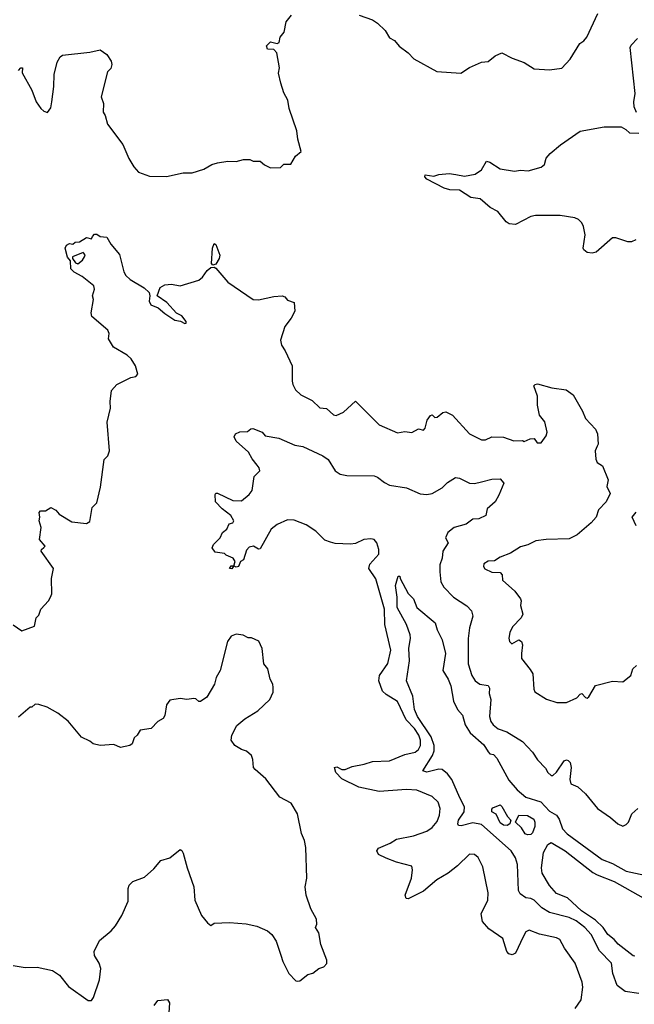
# Model space of a CAD drawing. Extents: x 1771496 to 1971148, y 471553 to 643630.
# Tile 682 of 702: x 1917093 to 1920703, y 567464 to 573248. Entities that reach past the tile are written whole.
import ezdxf

# ---------------------------------------------------------------- set-up
doc = ezdxf.new("R2010")
doc.units = 0

msp = doc.modelspace()

# ---------------------------------------------------------------- linework, layer by layer
at = {"layer": '0CON10XD'}
for points in [[(1917085, 572950), (1917100, 572965), (1917110, 572965), (1917107.5, 572935), (1917163.6, 572833.6), (1917190, 572765), (1917217, 572727), (1917235, 572710), (1917257, 572703), (1917275, 572730), (1917281.2, 572765), (1917293.9, 572856.1), (1917295.8, 572925), (1917312.7, 572997.3), (1917330.5, 573029.5), (1917345, 573038.8), (1917505, 573056.2), (1917565, 573070), (1917605, 573042.5), (1917630, 573005), (1917633.8, 572985), (1917628.3, 572961.7), (1917608.3, 572941.7), (1917571.2, 572795), (1917585.9, 572755.9), (1917584, 572705), (1917595.6, 572685.6), (1917608.8, 572635), (1917698.6, 572515), (1917733, 572433), (1917763.2, 572383.2), (1917791.2, 572351.2), (1917855, 572328.8), (1917955, 572326.2), (1918052.3, 572347.7), (1918105, 572348.8), (1918175, 572368.8), (1918222.3, 572397.7), (1918255, 572406.2), (1918315, 572416.7), (1918365, 572413.8), (1918407, 572427), (1918445, 572427.5), (1918465, 572417.5), (1918505, 572417.5), (1918530, 572395), (1918565, 572377.5), (1918625, 572380), (1918645, 572400), (1918685, 572400), (1918713.6, 572446.4), (1918747, 572473), (1918726.7, 572545), (1918720, 572595), (1918676.1, 572726.1), (1918668, 572775), (1918645, 572817.5), (1918625.8, 572875), (1918613, 572933), (1918618.6, 572965), (1918603.2, 573053.2), (1918585, 573072), (1918547.5, 573075), (1918542.5, 573095), (1918565, 573117.5), (1918605, 573107.5), (1918616.2, 573113.8), (1918623.3, 573145), (1918645.8, 573174.2), (1918658.8, 573235), (1918689.2, 573275)], [(1919085.8, 573275), (1919165, 573246.2), (1919195, 573226.7), (1919238.8, 573185), (1919265, 573141.2), (1919295, 573126.2), (1919321.7, 573091.7), (1919375, 573053.3), (1919407.7, 573017.7), (1919543.6, 572943.6), (1919683.9, 572933.9), (1919735, 572966.2), (1919805, 572998.8), (1919845, 573001.2), (1919885, 573036.2), (1919925, 573052.5), (1919985, 573021.2), (1920055, 572996.7), (1920115, 572960), (1920205, 572953.3), (1920277, 572963), (1920326.7, 573015), (1920382.7, 573107.3), (1920407.1, 573122.9), (1920424, 573145), (1920488, 573285)], [(1920715, 572702.5), (1920701.2, 572735), (1920699.2, 572765), (1920708.1, 572815), (1920679.2, 573085), (1920685, 573098.8), (1920722.1, 573137.9)], [(1920711.2, 571955), (1920686.2, 571943.8), (1920665, 571942.5), (1920595, 571966), (1920575, 571966.2), (1920478.3, 571881.7), (1920455, 571875.9), (1920425, 571881.2), (1920406.4, 571895), (1920402.9, 571905), (1920413.1, 571985), (1920405, 572032.5), (1920394.3, 572054.3), (1920374.1, 572074.1), (1920354.2, 572084.2), (1920266.8, 572096.8), (1920122.8, 572097.2), (1920095, 572091.9), (1920005, 572045.6), (1919968.5, 572048.5), (1919950.6, 572060.6), (1919901.7, 572121.7), (1919856.7, 572145), (1919796.7, 572195), (1919743.1, 572203.1), (1919675, 572246.4), (1919618.3, 572248.3), (1919585, 572258.6), (1919485, 572311.2), (1919473.3, 572325), (1919475, 572336.2), (1919525, 572329.2), (1919555, 572338.6), (1919615, 572343.5), (1919655, 572337.5), (1919705, 572328.2), (1919768.7, 572341.3), (1919804.2, 572365.8), (1919835, 572416.2), (1919855, 572410), (1919915, 572371.2), (1919998.3, 572358.3), (1920035, 572364.4), (1920079.4, 572360.6), (1920155, 572382), (1920175, 572396.2), (1920185.5, 572434.5), (1920208.3, 572461.7), (1920268.3, 572511.7), (1920385, 572592.5), (1920525, 572618), (1920625, 572617.5), (1920653, 572603), (1920675, 572582.5), (1920728.3, 572581.7)], [(1917055, 569692.5), (1917105, 569657.5), (1917180, 569685), (1917190, 569735), (1917205, 569750), (1917217.5, 569785), (1917262.5, 569835), (1917273.9, 569856.1), (1917281.2, 569875), (1917278.8, 569965), (1917291.2, 570025), (1917219.2, 570125), (1917221.2, 570135), (1917235, 570146.7), (1917243.3, 570155), (1917208.6, 570195), (1917220, 570265), (1917206.7, 570305), (1917211.2, 570325), (1917207, 570353), (1917215, 570362.5), (1917245, 570363.3), (1917275, 570382.5), (1917305, 570367.5), (1917325, 570342.5), (1917398.3, 570298.3), (1917485, 570287.5), (1917505, 570300), (1917518.3, 570381.7), (1917545, 570410), (1917568.3, 570501.7), (1917590, 570665), (1917610, 570685), (1917620, 570715), (1917606.4, 570883.6), (1917626.2, 570965), (1917623.3, 571005), (1917631.2, 571068.8), (1917662.5, 571105), (1917745, 571146.7), (1917775, 571152.5), (1917787.5, 571165), (1917773.8, 571215), (1917748, 571255), (1917725, 571278), (1917643.1, 571325), (1917615, 571372.5), (1917617.8, 571405), (1917611.1, 571425), (1917516, 571505), (1917512, 571525), (1917525.8, 571604.2), (1917520.6, 571625), (1917531.6, 571665), (1917527.5, 571685), (1917459.3, 571739.3), (1917413.5, 571765), (1917393.8, 571785), (1917391.7, 571831.7), (1917373.4, 571853.4), (1917360, 571905), (1917367, 571923), (1917385, 571932.5), (1917405, 571930), (1917418.3, 571941.7), (1917445, 571942.5), (1917485, 571967.5), (1917515, 571960), (1917520, 571975), (1917533, 571987), (1917545, 571987.5), (1917565, 571973.3), (1917605, 571970), (1917628.3, 571928.3), (1917678.9, 571868.9), (1917705, 571767.5), (1917716, 571745), (1917741.3, 571721.3), (1917823.1, 571673.1), (1917852.5, 571645), (1917857.5, 571625), (1917853.8, 571595), (1917862.3, 571572.3), (1917906.2, 571556.2), (1917945, 571522), (1918005, 571483.3), (1918037, 571477), (1918063, 571463), (1918070, 571465), (1918070, 571475), (1918045, 571507.5), (1918013.6, 571523.6), (1917956.4, 571586.4), (1917900, 571625), (1917917.5, 571675), (1917945, 571690), (1917985, 571693.3), (1918035, 571684), (1918145, 571717.5), (1918167.5, 571735), (1918193.8, 571775), (1918215, 571791.2), (1918235, 571793.8), (1918245, 571788.8), (1918316.1, 571706.1), (1918464.1, 571604.1), (1918495, 571602), (1918585, 571622), (1918635, 571625.8), (1918650.3, 571620.3), (1918665, 571600), (1918705, 571586.7), (1918708.8, 571535), (1918688, 571495), (1918650, 571445), (1918623.8, 571365), (1918631.2, 571335), (1918652.7, 571302.7), (1918693.3, 571215), (1918692.5, 571125), (1918697.5, 571105), (1918713.6, 571073.6), (1918745, 571043.3), (1918810, 571010), (1918855, 570967.5), (1918895, 570964), (1918935, 570926.2), (1918952.3, 570922.3), (1918995, 570942), (1919065, 571007.5), (1919205, 570868.8), (1919311.7, 570821.7), (1919355, 570828.8), (1919396.2, 570823.8), (1919435, 570843.8), (1919465, 570836.2), (1919475, 570847.5), (1919485.5, 570894.5), (1919505, 570922), (1919516, 570926), (1919531.1, 570911.1), (1919545, 570912.2), (1919578.8, 570941.2), (1919595, 570943.8), (1919634, 570924), (1919735, 570816), (1919805, 570780), (1919829.3, 570780.7), (1919865, 570796.7), (1919935, 570796.2), (1919995, 570773.3), (1920045, 570776.7), (1920055, 570770), (1920090, 570785), (1920115, 570787.5), (1920133, 570763), (1920155, 570762.5), (1920185, 570802.5), (1920191.2, 570825), (1920177.5, 570885), (1920146.2, 570925), (1920133.6, 570983.6), (1920133.6, 571036.4), (1920113.3, 571096.7), (1920120, 571105), (1920135, 571108), (1920217.5, 571085), (1920303.3, 571073.3), (1920344.3, 571045), (1920399.1, 570949.1), (1920415.8, 570905), (1920475, 570842.5), (1920485.6, 570815), (1920489.6, 570755), (1920485, 570743.1), (1920472, 570715), (1920476, 570666), (1920485, 570647.5), (1920516.2, 570626.2), (1920550, 570545), (1920540.6, 570505), (1920560, 570465), (1920538, 570415), (1920491.7, 570368.3), (1920478.8, 570325), (1920448.3, 570291.7), (1920367.9, 570222.1), (1920320.9, 570199.1), (1920185.8, 570194.2), (1920125, 570186), (1920077.3, 570162.7), (1920035, 570151.2), (1919975.7, 570114.3), (1919915, 570090), (1919881.7, 570068.3), (1919845, 570066.7), (1919818.3, 570051.7), (1919817.5, 570035), (1919825, 570022.5), (1919865, 570002.5), (1919915, 570000), (1919927, 569987), (1919927.5, 569955), (1920001.7, 569891.7), (1920033.3, 569845), (1920037.5, 569835), (1920033.3, 569806.7), (1920047.5, 569755), (1920037.5, 569735), (1919987.7, 569682.3), (1919971.2, 569648.8), (1919966, 569615), (1919968.8, 569595), (1919982.5, 569582.5), (1920025, 569604.2), (1920040, 569595), (1920045.5, 569575), (1920039.4, 569525)], [(1918226.4, 571806.4), (1918220, 571815), (1918224.4, 571905), (1918235, 571932.5), (1918245, 571927.5), (1918268.1, 571865), (1918265.4, 571844.6), (1918245, 571811.2), (1918226.4, 571806.4)], [(1917435, 571813.1), (1917461.4, 571835), (1917473.8, 571855), (1917476.7, 571866.7), (1917465, 571880), (1917403.3, 571855), (1917402.5, 571845), (1917420.2, 571820.2), (1917435, 571813.1)], [(1918918.7, 570178.7), (1918885, 570191.5), (1918833.1, 570243.1), (1918775, 570280.9), (1918705, 570308.9), (1918665, 570309.5), (1918605, 570283.1), (1918570, 570255), (1918505, 570140), (1918495, 570137.5), (1918465.9, 570155.9), (1918441.2, 570148.8), (1918425, 570132.5), (1918406.7, 570075), (1918390, 570065), (1918377.5, 570035), (1918365, 570032.5), (1918350, 570040), (1918338.8, 570021.2), (1918325, 570023.3), (1918335, 570040), (1918350, 570040), (1918357.5, 570065), (1918347.5, 570085), (1918305, 570102.5), (1918295, 570112.5), (1918240.5, 570120.5), (1918222.5, 570145), (1918231.1, 570165), (1918269.4, 570205), (1918284, 570235), (1918310, 570255), (1918324, 570286), (1918345, 570293.3), (1918350, 570305), (1918333.8, 570335), (1918282, 570375), (1918242.5, 570415), (1918240.8, 570459.2), (1918245, 570467.5), (1918255, 570466.7), (1918345, 570424), (1918395, 570422.5), (1918441.2, 570458.8), (1918457.7, 570482.3), (1918470, 570565), (1918503, 570597), (1918500, 570615), (1918488.3, 570631.7), (1918458.3, 570668.3), (1918437.3, 570707.3), (1918365, 570772.5), (1918353, 570797), (1918360, 570815), (1918385, 570827.5), (1918431.7, 570828.3), (1918450, 570845), (1918463, 570847), (1918517.5, 570825), (1918535, 570803.3), (1918615, 570789.4), (1918708.9, 570748.9), (1918755, 570740), (1918873.8, 570685), (1918905, 570663.8), (1918945, 570598), (1918975, 570578.6), (1919015, 570570), (1919175, 570568.6), (1919195, 570561.4), (1919235, 570529.4), (1919265, 570514.5), (1919365, 570497.3), (1919445, 570461.9), (1919485, 570458.1), (1919515, 570464.4), (1919575, 570498.6), (1919605, 570530), (1919652.3, 570557.7), (1919675, 570554.2), (1919735, 570525.7), (1919765, 570523.1), (1919805, 570533.3), (1919865, 570549.4), (1919915, 570550), (1919936.7, 570525), (1919907.1, 570455), (1919884.6, 570415.4), (1919838.2, 570375), (1919831.2, 570335), (1919790, 570315), (1919755, 570313.5), (1919715, 570283.6), (1919644.2, 570265), (1919607.5, 570235), (1919593.3, 570205), (1919609.2, 570175), (1919577.3, 570125), (1919573.8, 570085), (1919560.3, 570045), (1919560, 570005), (1919565.5, 569945), (1919583.5, 569915), (1919640, 569855), (1919719.4, 569805), (1919745.5, 569775), (1919753.4, 569743.4), (1919734.7, 569675.3), (1919727.1, 569612.9), (1919727.5, 569465), (1919748.5, 569395), (1919767.8, 569365), (1919795, 569343.8), (1919845, 569337.5), (1919851.5, 569321.5), (1919849.7, 569289.7), (1919860, 569255), (1919851.5, 569155), (1919859.2, 569125), (1919872.7, 569105), (1919902.2, 569082.2), (1919954, 569064), (1920045, 569008.1), (1920104.3, 568945), (1920135, 568900), (1920180.5, 568850.5), (1920194.2, 568825), (1920215, 568808.6), (1920225, 568808.9), (1920245, 568827.1), (1920291.1, 568895), (1920305, 568900.6), (1920315, 568896), (1920325, 568883.8), (1920331.8, 568855), (1920324, 568785), (1920329.8, 568759.8), (1920370.9, 568740.9), (1920415, 568700.8), (1920486, 568615), (1920562.3, 568562.3), (1920605, 568523.8), (1920635, 568511.2), (1920655, 568520), (1920668.8, 568535), (1920687.7, 568582.3), (1920723.3, 568615)], [(1920714.3, 570275), (1920689.2, 570325), (1920714, 570355)], [(1920355, 567440), (1920389.7, 567490.3), (1920400, 567565), (1920396.4, 567595), (1920355.4, 567705), (1920292.7, 567795), (1920265.9, 567845.9), (1920245, 567855.4), (1920145.3, 567875.3), (1920085, 567900), (1920065, 567890), (1920050, 567860), (1920005, 567764.5), (1919985, 567754), (1919965, 567761.2), (1919953.5, 567773.5), (1919929.9, 567849.9), (1919847.3, 567907.3), (1919810.7, 567950.7), (1919802.7, 567995), (1919841.9, 568075), (1919845, 568120), (1919812.4, 568272.4), (1919785, 568326.2), (1919765, 568343.8), (1919735, 568346), (1919665, 568276.9), (1919610, 568235), (1919542.9, 568195), (1919465, 568129.2), (1919375, 568083.8), (1919363.3, 568085), (1919357.5, 568105), (1919394.6, 568205.4), (1919400.6, 568255), (1919395.8, 568275), (1919305, 568298.5), (1919245, 568323.1), (1919200, 568345), (1919190, 568365), (1919199.5, 568380.5), (1919269.1, 568410.9), (1919305, 568433.8), (1919405, 568454), (1919485, 568481.9), (1919515, 568502.9), (1919545, 568537.5), (1919559.1, 568575), (1919562.2, 568615), (1919551.1, 568651.1), (1919515, 568685.7), (1919425, 568722.1), (1919365, 568726.1), (1919205, 568714), (1919085, 568740), (1918985, 568789.4), (1918950, 568825), (1918941.2, 568855), (1918955, 568858.8), (1918984.3, 568844.3), (1919005, 568844.3), (1919045, 568861.5), (1919116.1, 568873.9), (1919165, 568890.9), (1919265, 568894.6), (1919355, 568930.8), (1919415, 568945.5), (1919435, 568960.5), (1919446.4, 568985), (1919447, 569015), (1919436.9, 569045), (1919410.7, 569085), (1919362.4, 569135), (1919312.2, 569242.2), (1919245, 569284.5), (1919224.4, 569304.4), (1919202, 569365), (1919205.4, 569395), (1919254.3, 569465.7), (1919271.9, 569545), (1919237.3, 569695), (1919235.7, 569785), (1919185, 569962.5), (1919142.7, 570025), (1919149.9, 570050.1), (1919202.4, 570107.6), (1919202.9, 570135), (1919190.5, 570175), (1919175, 570194.3), (1919155, 570198.8), (1919113.3, 570195), (1919065, 570171.9), (1919035, 570166.5), (1918945, 570171.5), (1918918.7, 570178.7)], [(1920728.5, 567528.5), (1920649.1, 567539.1), (1920602.5, 567575), (1920576, 567645), (1920567.8, 567705), (1920498.3, 567778.3), (1920450, 567875), (1920412.1, 567915), (1920361.5, 567955), (1920319.4, 567975), (1920205, 568003.1), (1920160.4, 568030.4), (1920115, 568076.5), (1920095, 568086.7), (1920065, 568089.2), (1920032.4, 568112.4), (1920022.8, 568132.8), (1920016.2, 568285), (1920004.2, 568324.2), (1919979.3, 568365), (1919805, 568520.7), (1919755, 568529.6), (1919685, 568513.1), (1919670, 568515), (1919665.6, 568525), (1919670.4, 568545), (1919703.1, 568595), (1919706, 568625), (1919677.1, 568677.1), (1919631.2, 568785), (1919605, 568818.2), (1919575, 568843.1), (1919555, 568845.2), (1919485, 568828.2), (1919460, 568835), (1919517.5, 568925), (1919526.7, 568953.3), (1919528, 568985), (1919510.2, 569035), (1919430.2, 569155), (1919411.5, 569195), (1919401.4, 569275), (1919363.8, 569365), (1919382.4, 569482.4), (1919378.9, 569555), (1919388.9, 569615), (1919385.6, 569635), (1919365.4, 569695), (1919309.6, 569795), (1919310.3, 569855), (1919300.9, 569925), (1919315, 569980), (1919325, 569980), (1919327.5, 569965), (1919375, 569876.7), (1919405, 569846.7), (1919425.6, 569795.6), (1919533.3, 569705), (1919544.1, 569664.1), (1919574.2, 569605), (1919594, 569525), (1919578.5, 569425), (1919608.8, 569375), (1919624.5, 569335), (1919640.4, 569245), (1919664.5, 569195), (1919692.6, 569162.6), (1919709.6, 569105), (1919738.5, 569058.5), (1919818.6, 568988.6), (1919845, 568946.7), (1919855, 568935.6), (1919875, 568932), (1919895, 568910.6), (1919965, 568780), (1920014.6, 568725), (1920065, 568680.7), (1920153.3, 568653.3), (1920205, 568598), (1920245, 568575.8), (1920261.9, 568551.9), (1920280.8, 568495), (1920308.2, 568465), (1920514, 568314), (1920575, 568291.2), (1920655, 568246.6), (1920765, 568223.3)], [(1917055, 567692), (1917125, 567680), (1917195, 567683.3), (1917285, 567662.5), (1917327.5, 567635), (1917379.7, 567569.7), (1917495, 567486.7), (1917515, 567487.5), (1917526.7, 567505), (1917562, 567608), (1917570, 567675), (1917560, 567705), (1917531.8, 567751.8), (1917531.1, 567775), (1917561.8, 567838.2), (1917630, 567895), (1917656, 567925), (1917692, 567985), (1917729.1, 568070.9), (1917730, 568145), (1917735.8, 568165), (1917756.7, 568185), (1917825, 568210.8), (1917880.9, 568259.1), (1917922, 568308), (1917975, 568323.8), (1918035, 568373.3), (1918045, 568367.5), (1918052.3, 568352.3), (1918076, 568265), (1918116, 568155), (1918121.2, 568075), (1918161.2, 567985), (1918195, 567942.5), (1918215, 567927.5), (1918235, 567940), (1918325, 567944), (1918423.6, 567936.4), (1918485, 567923.8), (1918547.5, 567895), (1918573.9, 567873.9), (1918600, 567835), (1918626.7, 567753.3), (1918637.5, 567715), (1918673.3, 567645), (1918715, 567602.5), (1918725, 567600), (1918738.3, 567601.7), (1918785, 567640), (1918815, 567647.5), (1918850, 567675), (1918880, 567685), (1918897, 567703), (1918897, 567723), (1918862.5, 567815), (1918850, 567885), (1918830, 567915), (1918837.5, 567935), (1918836, 567965), (1918802, 568025), (1918776.2, 568105), (1918770, 568155), (1918778.8, 568205), (1918773.8, 568385), (1918765.8, 568425.8), (1918748, 568468), (1918723.9, 568583.9), (1918687.5, 568645), (1918621.7, 568681.7), (1918538.7, 568788.7), (1918475, 568843.3), (1918466.2, 568855), (1918463, 568903), (1918453.8, 568925), (1918425, 568952), (1918395, 568961.9), (1918355.8, 568985), (1918335.7, 569015), (1918338.6, 569045), (1918368.9, 569101.1), (1918415, 569142), (1918492.3, 569187.7), (1918562.5, 569255), (1918581.7, 569298.3), (1918582.5, 569325), (1918580, 569345), (1918563.6, 569373.6), (1918550, 569435), (1918527.5, 569465), (1918516.7, 569555), (1918496.7, 569596.7), (1918455, 569617.5), (1918435, 569617.5), (1918405, 569632.5), (1918365, 569637.5), (1918335, 569627.5), (1918313.3, 569595), (1918270, 569425), (1918246.1, 569383.9), (1918236.7, 569345), (1918191.7, 569268.3), (1918155, 569242.5), (1918145, 569242.5), (1918128, 569258), (1918115, 569260), (1918075, 569254), (1918035, 569261.2), (1917975, 569250), (1917955.9, 569224.1), (1917945, 569160), (1917935, 569142.5), (1917904.3, 569125.7), (1917866, 569084), (1917800, 569075), (1917782.5, 569045), (1917765, 569030), (1917752.5, 568995), (1917740, 568985), (1917685, 568972), (1917645, 568990), (1917565, 568983.8), (1917525, 568993.3), (1917505, 569010), (1917455, 569032.5), (1917377.7, 569127.7), (1917317.5, 569175), (1917255, 569210), (1917205, 569226.2), (1917183.6, 569226.4), (1917165, 569210), (1917155, 569210), (1917085, 569150)], [(1920039.4, 569525), (1920040, 569495), (1920091.7, 569431.7), (1920105.8, 569405.8), (1920112.5, 569315), (1920119.3, 569299.3), (1920186.4, 569256.4), (1920247, 569237), (1920305, 569237.5), (1920365, 569263.8), (1920385, 569286.7), (1920395, 569290), (1920415, 569266.7), (1920425, 569263.3), (1920435, 569270), (1920475, 569336.7), (1920575, 569363.3), (1920635, 569357.5), (1920682.5, 569395), (1920693.8, 569435), (1920716.2, 569455)], [(1919955, 568514.4), (1919935, 568517.1), (1919915, 568530.8), (1919891.4, 568581.4), (1919866.2, 568595), (1919865, 568610), (1919871.2, 568618.8), (1919914, 568636), (1919925, 568626), (1919957.9, 568567.9), (1919978.1, 568545), (1919971.9, 568525), (1919955, 568514.4)], [(1920075, 568458.9), (1920060.8, 568465), (1920040.1, 568500.1), (1920004.4, 568535), (1920025, 568575.6), (1920075, 568572.7), (1920112.2, 568552.2), (1920118.9, 568535), (1920118.1, 568508.1), (1920105, 568470.9), (1920095, 568460.8), (1920075, 568458.9)], [(1920705, 567747), (1920695, 567749.2), (1920607.8, 567817.8), (1920584.7, 567845), (1920546.7, 567875), (1920518.9, 567915), (1920475, 567957.8), (1920393.3, 568013.3), (1920310.6, 568090.6), (1920245, 568115.7), (1920205, 568163.1), (1920160.8, 568235), (1920156.7, 568266.7), (1920169.4, 568355), (1920195, 568403.6), (1920215, 568414.6), (1920295.6, 568365.6), (1920458.4, 568238.4), (1920484.5, 568224.5), (1920585, 568184.7), (1920755, 568089.1)], [(1917882.3, 567457.7), (1917905, 567487.5), (1917961.7, 567491.7), (1917973, 567473), (1917969.2, 567415)]]:
    msp.add_lwpolyline(points, dxfattribs=at)

doc.saveas('drawing.dxf')
